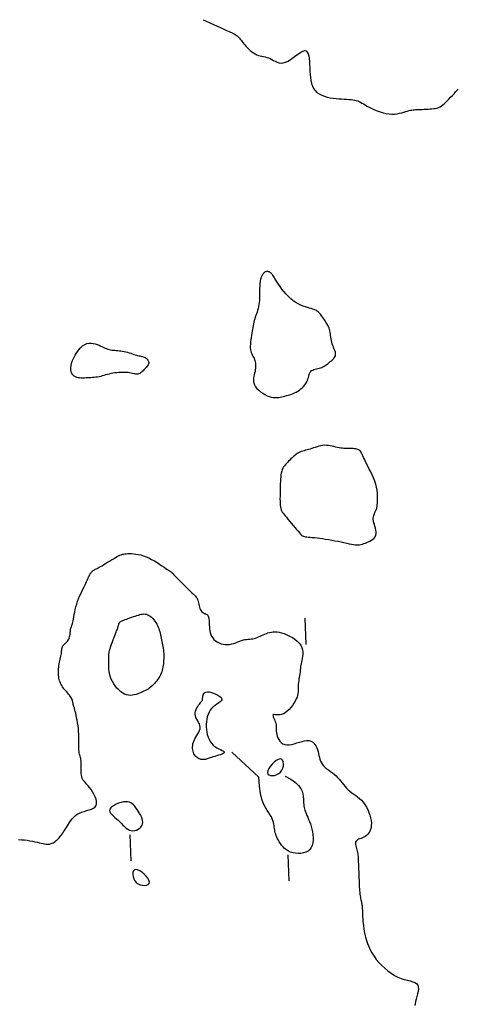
# Model space of a CAD drawing. Header units: millimetres. Extents: x 32690613 to 32693367, y 5343692 to 5344708.
# Tile 903 of 1009: x 32692996 to 32693013, y 5344464 to 5344502. Entities that reach past the tile are written whole.
import ezdxf

# ---------------------------------------------------------------- set-up
doc = ezdxf.new("R2010")
doc.units = ezdxf.units.MM
doc.header["$LTSCALE"] = 20
doc.layers.add('02-DGM_HL_491.50', color=72, linetype='Continuous')
doc.layers.add('02-DGM_HL_492.00', color=82, linetype='Continuous')

msp = doc.modelspace()

# ---------------------------------------------------------------- linework, layer by layer
at = {"layer": '02-DGM_HL_491.50', "elevation": 491.5, "flags": 128}
for points in [[(32693002.922, 5344501.887), (32693003.154, 5344501.782), (32693003.344, 5344501.696), (32693003.497, 5344501.627), (32693003.619, 5344501.572), (32693003.716, 5344501.528), (32693003.794, 5344501.493), (32693003.857, 5344501.464), (32693003.913, 5344501.439), (32693003.965, 5344501.416), (32693004.014, 5344501.393), (32693004.06, 5344501.37), (32693004.104, 5344501.347), (32693004.145, 5344501.324), (32693004.184, 5344501.299), (32693004.22, 5344501.273), (32693004.254, 5344501.244), (32693004.285, 5344501.212), (32693004.315, 5344501.178), (32693004.344, 5344501.142), (32693004.374, 5344501.103), (32693004.405, 5344501.061), (32693004.439, 5344501.017), (32693004.476, 5344500.97), (32693004.517, 5344500.921), (32693004.563, 5344500.869), (32693004.614, 5344500.817), (32693004.669, 5344500.764), (32693004.726, 5344500.713), (32693004.787, 5344500.665), (32693004.849, 5344500.621), (32693004.912, 5344500.582), (32693004.976, 5344500.549), (32693005.04, 5344500.524), (32693005.103, 5344500.505), (32693005.166, 5344500.489), (32693005.229, 5344500.476), (32693005.292, 5344500.462), (32693005.355, 5344500.447), (32693005.419, 5344500.427), (32693005.482, 5344500.402), (32693005.546, 5344500.37), (32693005.611, 5344500.334), (32693005.678, 5344500.299), (32693005.748, 5344500.267), (32693005.822, 5344500.243), (32693005.899, 5344500.231), (32693005.982, 5344500.235), (32693006.072, 5344500.259), (32693006.167, 5344500.304), (32693006.267, 5344500.366), (32693006.368, 5344500.439), (32693006.468, 5344500.514), (32693006.565, 5344500.585), (32693006.655, 5344500.645), (32693006.736, 5344500.687), (32693006.805, 5344500.704), (32693006.86, 5344500.691), (32693006.903, 5344500.651), (32693006.935, 5344500.586), (32693006.959, 5344500.502), (32693006.975, 5344500.401), (32693006.985, 5344500.289), (32693006.992, 5344500.169), (32693006.997, 5344500.044), (32693007.003, 5344499.92), (32693007.01, 5344499.797), (32693007.021, 5344499.677), (32693007.037, 5344499.561), (32693007.061, 5344499.452), (32693007.095, 5344499.35), (32693007.14, 5344499.258), (32693007.198, 5344499.177), (32693007.271, 5344499.107), (32693007.356, 5344499.049), (32693007.452, 5344499), (32693007.556, 5344498.961), (32693007.665, 5344498.93), (32693007.777, 5344498.906), (32693007.891, 5344498.888), (32693008.002, 5344498.874), (32693008.11, 5344498.865), (32693008.213, 5344498.858), (32693008.312, 5344498.853), (32693008.404, 5344498.849), (32693008.492, 5344498.844), (32693008.572, 5344498.838), (32693008.646, 5344498.83), (32693008.713, 5344498.819), (32693008.773, 5344498.804), (32693008.827, 5344498.784), (32693008.879, 5344498.761), (32693008.93, 5344498.734), (32693008.984, 5344498.702), (32693009.042, 5344498.668), (32693009.107, 5344498.629), (32693009.181, 5344498.587), (32693009.266, 5344498.542), (32693009.362, 5344498.495), (32693009.465, 5344498.449), (32693009.574, 5344498.404), (32693009.686, 5344498.364), (32693009.801, 5344498.33), (32693009.915, 5344498.303), (32693010.027, 5344498.286), (32693010.134, 5344498.281), (32693010.237, 5344498.284), (32693010.335, 5344498.296), (32693010.427, 5344498.312), (32693010.513, 5344498.333), (32693010.593, 5344498.355), (32693010.666, 5344498.378), (32693010.731, 5344498.397), (32693010.79, 5344498.413), (32693010.842, 5344498.426), (32693010.891, 5344498.435), (32693010.938, 5344498.442), (32693010.985, 5344498.447), (32693011.034, 5344498.45), (32693011.087, 5344498.453), (32693011.146, 5344498.455), (32693011.212, 5344498.458), (32693011.284, 5344498.461), (32693011.36, 5344498.464), (32693011.437, 5344498.468), (32693011.515, 5344498.473), (32693011.591, 5344498.478), (32693011.662, 5344498.485), (32693011.728, 5344498.492), (32693011.787, 5344498.5), (32693011.839, 5344498.511), (32693011.888, 5344498.524), (32693011.933, 5344498.542), (32693011.978, 5344498.564), (32693012.023, 5344498.593), (32693012.072, 5344498.63), (32693012.124, 5344498.674), (32693012.182, 5344498.728), (32693012.245, 5344498.788), (32693012.31, 5344498.854), (32693012.376, 5344498.923), (32693012.441, 5344498.992), (32693012.504, 5344499.061), (32693012.561, 5344499.126), (32693012.613, 5344499.185), (32693012.657, 5344499.238)], [(32692995.873, 5344470.569), (32692995.987, 5344470.564), (32692996.099, 5344470.555), (32692996.207, 5344470.542), (32692996.31, 5344470.525), (32692996.409, 5344470.507), (32692996.503, 5344470.487), (32692996.59, 5344470.467), (32692996.672, 5344470.448), (32692996.746, 5344470.431), (32692996.813, 5344470.416), (32692996.872, 5344470.405), (32692996.925, 5344470.397), (32692996.971, 5344470.393), (32692997.014, 5344470.393), (32692997.053, 5344470.396), (32692997.089, 5344470.403), (32692997.125, 5344470.414), (32692997.16, 5344470.43), (32692997.196, 5344470.448), (32692997.234, 5344470.471), (32692997.271, 5344470.497), (32692997.309, 5344470.527), (32692997.347, 5344470.56), (32692997.385, 5344470.595), (32692997.423, 5344470.634), (32692997.459, 5344470.675), (32692997.494, 5344470.718), (32692997.529, 5344470.764), (32692997.563, 5344470.812), (32692997.598, 5344470.863), (32692997.632, 5344470.916), (32692997.668, 5344470.973), (32692997.704, 5344471.032), (32692997.743, 5344471.094), (32692997.783, 5344471.16), (32692997.826, 5344471.227), (32692997.874, 5344471.294), (32692997.926, 5344471.36), (32692997.983, 5344471.423), (32692998.048, 5344471.482), (32692998.121, 5344471.534), (32692998.202, 5344471.579), (32692998.292, 5344471.616), (32692998.388, 5344471.647), (32692998.485, 5344471.675), (32692998.579, 5344471.703), (32692998.666, 5344471.733), (32692998.741, 5344471.769), (32692998.801, 5344471.814), (32692998.841, 5344471.871), (32692998.858, 5344471.942), (32692998.855, 5344472.023), (32692998.835, 5344472.113), (32692998.8, 5344472.207), (32692998.755, 5344472.301), (32692998.703, 5344472.394), (32692998.648, 5344472.48), (32692998.592, 5344472.556), (32692998.539, 5344472.621), (32692998.489, 5344472.676), (32692998.443, 5344472.724), (32692998.402, 5344472.768), (32692998.366, 5344472.811), (32692998.335, 5344472.855), (32692998.309, 5344472.905), (32692998.29, 5344472.962), (32692998.277, 5344473.028), (32692998.27, 5344473.103), (32692998.267, 5344473.183), (32692998.266, 5344473.266), (32692998.267, 5344473.348), (32692998.268, 5344473.428), (32692998.268, 5344473.501), (32692998.265, 5344473.567), (32692998.259, 5344473.622), (32692998.25, 5344473.669), (32692998.239, 5344473.71), (32692998.226, 5344473.749), (32692998.214, 5344473.789), (32692998.203, 5344473.831), (32692998.193, 5344473.879), (32692998.186, 5344473.936), (32692998.182, 5344474.004), (32692998.18, 5344474.082), (32692998.18, 5344474.169), (32692998.181, 5344474.264), (32692998.182, 5344474.365), (32692998.181, 5344474.47), (32692998.178, 5344474.58), (32692998.171, 5344474.691), (32692998.161, 5344474.803), (32692998.148, 5344474.914), (32692998.132, 5344475.022), (32692998.114, 5344475.126), (32692998.095, 5344475.224), (32692998.077, 5344475.314), (32692998.059, 5344475.394), (32692998.043, 5344475.462), (32692998.029, 5344475.517), (32692998.018, 5344475.561), (32692998.008, 5344475.595), (32692998, 5344475.62), (32692997.994, 5344475.638), (32692997.989, 5344475.651), (32692997.985, 5344475.66), (32692997.982, 5344475.667), (32692997.979, 5344475.673), (32692997.977, 5344475.679), (32692997.975, 5344475.685), (32692997.973, 5344475.693), (32692997.971, 5344475.702), (32692997.969, 5344475.714), (32692997.967, 5344475.729), (32692997.964, 5344475.748), (32692997.961, 5344475.771), (32692997.956, 5344475.797), (32692997.95, 5344475.827), (32692997.942, 5344475.86), (32692997.931, 5344475.895), (32692997.917, 5344475.931), (32692997.9, 5344475.969), (32692997.878, 5344476.008), (32692997.852, 5344476.047), (32692997.821, 5344476.087), (32692997.788, 5344476.126), (32692997.753, 5344476.166), (32692997.717, 5344476.206), (32692997.68, 5344476.246), (32692997.645, 5344476.286), (32692997.611, 5344476.327), (32692997.579, 5344476.367), (32692997.55, 5344476.408), (32692997.524, 5344476.45), (32692997.5, 5344476.493), (32692997.479, 5344476.537), (32692997.46, 5344476.583), (32692997.444, 5344476.631), (32692997.43, 5344476.681), (32692997.419, 5344476.734), (32692997.41, 5344476.789), (32692997.404, 5344476.847), (32692997.4, 5344476.906), (32692997.399, 5344476.966), (32692997.401, 5344477.028), (32692997.405, 5344477.09), (32692997.412, 5344477.153), (32692997.421, 5344477.216), (32692997.432, 5344477.278), (32692997.444, 5344477.34), (32692997.457, 5344477.401), (32692997.471, 5344477.461), (32692997.483, 5344477.519), (32692997.495, 5344477.575), (32692997.504, 5344477.629), (32692997.511, 5344477.68), (32692997.517, 5344477.729), (32692997.522, 5344477.774), (32692997.528, 5344477.818), (32692997.535, 5344477.858), (32692997.545, 5344477.896), (32692997.557, 5344477.932), (32692997.574, 5344477.965), (32692997.596, 5344477.996), (32692997.623, 5344478.026), (32692997.651, 5344478.055), (32692997.682, 5344478.084), (32692997.712, 5344478.114), (32692997.742, 5344478.146), (32692997.769, 5344478.18), (32692997.792, 5344478.219), (32692997.811, 5344478.261), (32692997.826, 5344478.307), (32692997.837, 5344478.355), (32692997.845, 5344478.402), (32692997.85, 5344478.449), (32692997.854, 5344478.493), (32692997.857, 5344478.533), (32692997.86, 5344478.567), (32692997.862, 5344478.595), (32692997.865, 5344478.618), (32692997.868, 5344478.635), (32692997.871, 5344478.649), (32692997.875, 5344478.66), (32692997.88, 5344478.67), (32692997.884, 5344478.679), (32692997.889, 5344478.688), (32692997.895, 5344478.699), (32692997.902, 5344478.713), (32692997.909, 5344478.731), (32692997.917, 5344478.754), (32692997.925, 5344478.784), (32692997.935, 5344478.821), (32692997.946, 5344478.868), (32692997.958, 5344478.925), (32692997.971, 5344478.994), (32692997.986, 5344479.073), (32692998.003, 5344479.16), (32692998.023, 5344479.254), (32692998.045, 5344479.353), (32692998.07, 5344479.455), (32692998.099, 5344479.558), (32692998.132, 5344479.662), (32692998.169, 5344479.764), (32692998.209, 5344479.863), (32692998.252, 5344479.959), (32692998.294, 5344480.051), (32692998.337, 5344480.138), (32692998.377, 5344480.22), (32692998.415, 5344480.295), (32692998.448, 5344480.362), (32692998.476, 5344480.422), (32692998.5, 5344480.475), (32692998.52, 5344480.521), (32692998.537, 5344480.562), (32692998.552, 5344480.598), (32692998.566, 5344480.631), (32692998.58, 5344480.66), (32692998.594, 5344480.688), (32692998.609, 5344480.714), (32692998.626, 5344480.739), (32692998.644, 5344480.762), (32692998.663, 5344480.784), (32692998.684, 5344480.805), (32692998.706, 5344480.825), (32692998.729, 5344480.844), (32692998.754, 5344480.861), (32692998.78, 5344480.877), (32692998.808, 5344480.893), (32692998.84, 5344480.909), (32692998.875, 5344480.927), (32692998.914, 5344480.947), (32692998.959, 5344480.971), (32692999.009, 5344480.999), (32692999.067, 5344481.031), (32692999.132, 5344481.07), (32692999.202, 5344481.113), (32692999.276, 5344481.159), (32692999.352, 5344481.206), (32692999.428, 5344481.253), (32692999.502, 5344481.298), (32692999.573, 5344481.34), (32692999.637, 5344481.376), (32692999.695, 5344481.407), (32692999.747, 5344481.431), (32692999.796, 5344481.451), (32692999.842, 5344481.465), (32692999.889, 5344481.476), (32692999.938, 5344481.484), (32692999.991, 5344481.488), (32693000.05, 5344481.491), (32693000.116, 5344481.492), (32693000.19, 5344481.491), (32693000.27, 5344481.486), (32693000.356, 5344481.477), (32693000.447, 5344481.462), (32693000.543, 5344481.44), (32693000.643, 5344481.411), (32693000.747, 5344481.373), (32693000.852, 5344481.325), (32693000.959, 5344481.271), (32693001.064, 5344481.211), (32693001.166, 5344481.149), (32693001.263, 5344481.087), (32693001.353, 5344481.028), (32693001.433, 5344480.973), (32693001.502, 5344480.926), (32693001.558, 5344480.888), (32693001.602, 5344480.859), (32693001.636, 5344480.837), (32693001.662, 5344480.821), (32693001.68, 5344480.81), (32693001.693, 5344480.802), (32693001.703, 5344480.796), (32693001.71, 5344480.791), (32693001.716, 5344480.786), (32693001.724, 5344480.778), (32693001.734, 5344480.767), (32693001.749, 5344480.751), (32693001.77, 5344480.728), (32693001.799, 5344480.697), (32693001.838, 5344480.656), (32693001.889, 5344480.603), (32693001.952, 5344480.539), (32693002.025, 5344480.465), (32693002.105, 5344480.384), (32693002.189, 5344480.3), (32693002.273, 5344480.216), (32693002.355, 5344480.135), (32693002.43, 5344480.06), (32693002.497, 5344479.996), (32693002.552, 5344479.942), (32693002.596, 5344479.9), (32693002.631, 5344479.864), (32693002.658, 5344479.834), (32693002.679, 5344479.806), (32693002.695, 5344479.777), (32693002.708, 5344479.745), (32693002.719, 5344479.708), (32693002.731, 5344479.663), (32693002.742, 5344479.611), (32693002.755, 5344479.556), (32693002.769, 5344479.499), (32693002.785, 5344479.443), (32693002.803, 5344479.39), (32693002.824, 5344479.341), (32693002.849, 5344479.3), (32693002.877, 5344479.268), (32693002.908, 5344479.244), (32693002.94, 5344479.225), (32693002.973, 5344479.21), (32693003.005, 5344479.198), (32693003.036, 5344479.185), (32693003.064, 5344479.171), (32693003.088, 5344479.154), (32693003.107, 5344479.131), (32693003.122, 5344479.103), (32693003.133, 5344479.069), (32693003.141, 5344479.031), (32693003.147, 5344478.987), (32693003.151, 5344478.937), (32693003.154, 5344478.883), (32693003.156, 5344478.823), (32693003.159, 5344478.758), (32693003.163, 5344478.689), (32693003.17, 5344478.618), (32693003.181, 5344478.546), (32693003.197, 5344478.474), (32693003.22, 5344478.403), (32693003.25, 5344478.335), (32693003.289, 5344478.272), (32693003.338, 5344478.214), (32693003.396, 5344478.162), (32693003.461, 5344478.117), (32693003.533, 5344478.08), (32693003.609, 5344478.05), (32693003.689, 5344478.03), (32693003.772, 5344478.018), (32693003.855, 5344478.016), (32693003.938, 5344478.024), (32693004.02, 5344478.041), (32693004.1, 5344478.063), (32693004.179, 5344478.09), (32693004.254, 5344478.118), (32693004.327, 5344478.146), (32693004.395, 5344478.172), (32693004.46, 5344478.193), (32693004.519, 5344478.208), (32693004.575, 5344478.217), (32693004.627, 5344478.223), (32693004.677, 5344478.227), (32693004.726, 5344478.23), (32693004.775, 5344478.234), (32693004.824, 5344478.24), (32693004.874, 5344478.251), (32693004.927, 5344478.265), (32693004.982, 5344478.285), (32693005.039, 5344478.307), (32693005.097, 5344478.333), (32693005.157, 5344478.359), (32693005.217, 5344478.386), (32693005.278, 5344478.413), (32693005.34, 5344478.438), (32693005.401, 5344478.461), (32693005.464, 5344478.481), (32693005.529, 5344478.496), (32693005.598, 5344478.506), (32693005.67, 5344478.509), (32693005.748, 5344478.505), (32693005.831, 5344478.492), (32693005.922, 5344478.469), (32693006.021, 5344478.437), (32693006.124, 5344478.394), (32693006.228, 5344478.343), (32693006.331, 5344478.284), (32693006.428, 5344478.218), (32693006.515, 5344478.147), (32693006.591, 5344478.07), (32693006.65, 5344477.989), (32693006.691, 5344477.905), (32693006.715, 5344477.82), (32693006.726, 5344477.734), (32693006.726, 5344477.649), (32693006.718, 5344477.567), (32693006.705, 5344477.488), (32693006.689, 5344477.415), (32693006.675, 5344477.348), (32693006.663, 5344477.289), (32693006.655, 5344477.235), (32693006.648, 5344477.187), (32693006.643, 5344477.141), (32693006.639, 5344477.097), (32693006.635, 5344477.052), (32693006.63, 5344477.005), (32693006.624, 5344476.954), (32693006.615, 5344476.898), (32693006.606, 5344476.837), (32693006.595, 5344476.774), (32693006.585, 5344476.707), (32693006.575, 5344476.64), (32693006.566, 5344476.573), (32693006.559, 5344476.507), (32693006.555, 5344476.443), (32693006.553, 5344476.381), (32693006.553, 5344476.322), (32693006.553, 5344476.264), (32693006.55, 5344476.205), (32693006.544, 5344476.144), (32693006.532, 5344476.08), (32693006.512, 5344476.013), (32693006.483, 5344475.939), (32693006.443, 5344475.86), (32693006.393, 5344475.777), (32693006.336, 5344475.693), (32693006.272, 5344475.612), (32693006.204, 5344475.536), (32693006.133, 5344475.468), (32693006.06, 5344475.412), (32693005.988, 5344475.37), (32693005.917, 5344475.344), (32693005.85, 5344475.331), (32693005.788, 5344475.329), (32693005.731, 5344475.332), (32693005.682, 5344475.339), (32693005.642, 5344475.344), (32693005.612, 5344475.345), (32693005.594, 5344475.338), (32693005.588, 5344475.319), (32693005.593, 5344475.29), (32693005.605, 5344475.253), (32693005.624, 5344475.209), (32693005.645, 5344475.16), (32693005.667, 5344475.108), (32693005.686, 5344475.055), (32693005.702, 5344475.003), (32693005.711, 5344474.952), (32693005.715, 5344474.903), (32693005.716, 5344474.854), (32693005.716, 5344474.805), (32693005.716, 5344474.755), (32693005.717, 5344474.702), (32693005.723, 5344474.647), (32693005.735, 5344474.587), (32693005.753, 5344474.523), (32693005.78, 5344474.457), (32693005.814, 5344474.392), (32693005.857, 5344474.331), (32693005.909, 5344474.277), (32693005.969, 5344474.232), (32693006.039, 5344474.201), (32693006.117, 5344474.185), (32693006.206, 5344474.186), (32693006.301, 5344474.202), (32693006.401, 5344474.228), (32693006.504, 5344474.259), (32693006.606, 5344474.292), (32693006.706, 5344474.321), (32693006.801, 5344474.343), (32693006.889, 5344474.354), (32693006.968, 5344474.35), (32693007.037, 5344474.331), (32693007.098, 5344474.299), (32693007.15, 5344474.256), (32693007.195, 5344474.204), (32693007.234, 5344474.145), (32693007.266, 5344474.079), (32693007.292, 5344474.008), (32693007.313, 5344473.935), (32693007.332, 5344473.86), (32693007.348, 5344473.784), (32693007.366, 5344473.709), (32693007.386, 5344473.635), (32693007.411, 5344473.563), (32693007.442, 5344473.495), (32693007.481, 5344473.432), (32693007.53, 5344473.374), (32693007.587, 5344473.32), (32693007.651, 5344473.269), (32693007.719, 5344473.219), (32693007.79, 5344473.169), (32693007.861, 5344473.118), (32693007.931, 5344473.065), (32693007.998, 5344473.007), (32693008.061, 5344472.945), (32693008.12, 5344472.878), (32693008.176, 5344472.809), (32693008.231, 5344472.738), (32693008.286, 5344472.668), (32693008.342, 5344472.599), (32693008.401, 5344472.532), (32693008.464, 5344472.47), (32693008.531, 5344472.412), (32693008.602, 5344472.358), (32693008.676, 5344472.305), (32693008.75, 5344472.251), (32693008.825, 5344472.195), (32693008.899, 5344472.135), (32693008.971, 5344472.068), (32693009.039, 5344471.992), (32693009.102, 5344471.906), (32693009.159, 5344471.812), (32693009.211, 5344471.712), (32693009.255, 5344471.607), (32693009.292, 5344471.502), (32693009.32, 5344471.397), (32693009.339, 5344471.295), (32693009.348, 5344471.198), (32693009.346, 5344471.108), (32693009.335, 5344471.025), (32693009.315, 5344470.95), (32693009.287, 5344470.882), (32693009.252, 5344470.822), (32693009.212, 5344470.77), (32693009.167, 5344470.725), (32693009.117, 5344470.688), (32693009.065, 5344470.658), (32693009.012, 5344470.635), (32693008.959, 5344470.615), (32693008.909, 5344470.597), (32693008.862, 5344470.579), (32693008.821, 5344470.559), (32693008.788, 5344470.536), (32693008.763, 5344470.508), (32693008.748, 5344470.472), (32693008.743, 5344470.43), (32693008.745, 5344470.384), (32693008.752, 5344470.333), (32693008.764, 5344470.281), (32693008.778, 5344470.227), (32693008.792, 5344470.173), (32693008.806, 5344470.12), (32693008.817, 5344470.07), (32693008.826, 5344470.02), (32693008.833, 5344469.972), (32693008.838, 5344469.923), (32693008.842, 5344469.873), (32693008.845, 5344469.821), (32693008.848, 5344469.765), (32693008.85, 5344469.705), (32693008.852, 5344469.64), (32693008.855, 5344469.57), (32693008.858, 5344469.497), (32693008.861, 5344469.42), (32693008.864, 5344469.341), (32693008.867, 5344469.26), (32693008.871, 5344469.177), (32693008.874, 5344469.094), (32693008.877, 5344469.011), (32693008.88, 5344468.928), (32693008.884, 5344468.847), (32693008.888, 5344468.768), (32693008.893, 5344468.691), (32693008.898, 5344468.618), (32693008.904, 5344468.549), (32693008.912, 5344468.484), (32693008.92, 5344468.424), (32693008.929, 5344468.369), (32693008.938, 5344468.319), (32693008.948, 5344468.272), (32693008.957, 5344468.228), (32693008.966, 5344468.187), (32693008.974, 5344468.148), (32693008.982, 5344468.111), (32693008.988, 5344468.076), (32693008.993, 5344468.04), (32693008.996, 5344468.003), (32693009, 5344467.965), (32693009.002, 5344467.922), (32693009.005, 5344467.876), (32693009.007, 5344467.824), (32693009.009, 5344467.765), (32693009.012, 5344467.699), (32693009.015, 5344467.625), (32693009.02, 5344467.545), (32693009.026, 5344467.458), (32693009.035, 5344467.366), (32693009.046, 5344467.268), (32693009.06, 5344467.166), (32693009.078, 5344467.059), (32693009.1, 5344466.948), (32693009.128, 5344466.835), (32693009.161, 5344466.718), (32693009.201, 5344466.6), (32693009.248, 5344466.48), (32693009.305, 5344466.358), (32693009.372, 5344466.236), (32693009.449, 5344466.114), (32693009.537, 5344465.993), (32693009.636, 5344465.874), (32693009.744, 5344465.759), (32693009.858, 5344465.651), (32693009.978, 5344465.55), (32693010.102, 5344465.46), (32693010.228, 5344465.381), (32693010.356, 5344465.316), (32693010.482, 5344465.265), (32693010.606, 5344465.227), (32693010.723, 5344465.195), (32693010.831, 5344465.168), (32693010.927, 5344465.139), (32693011.009, 5344465.107), (32693011.074, 5344465.066), (32693011.118, 5344465.012), (32693011.141, 5344464.943), (32693011.146, 5344464.861), (32693011.136, 5344464.77), (32693011.116, 5344464.673), (32693011.09, 5344464.574), (32693011.063, 5344464.476), (32693011.038, 5344464.383), (32693011.021, 5344464.299), (32693011.014, 5344464.226)], [(32693006.857, 5344478.022), (32693006.818, 5344479.021)], [(32693004.015, 5344473.908), (32693005.054, 5344472.948)], [(32693006.053, 5344472.987), (32693006.278, 5344472.871), (32693006.448, 5344472.754), (32693006.571, 5344472.638), (32693006.655, 5344472.524), (32693006.707, 5344472.414), (32693006.736, 5344472.31), (32693006.749, 5344472.213), (32693006.754, 5344472.125), (32693006.757, 5344472.046), (32693006.761, 5344471.977), (32693006.765, 5344471.913), (32693006.771, 5344471.854), (32693006.78, 5344471.798), (32693006.792, 5344471.743), (32693006.808, 5344471.687), (32693006.829, 5344471.627), (32693006.855, 5344471.563), (32693006.884, 5344471.494), (32693006.917, 5344471.42), (32693006.951, 5344471.34), (32693006.986, 5344471.256), (32693007.019, 5344471.166), (32693007.05, 5344471.07), (32693007.077, 5344470.97), (32693007.099, 5344470.864), (32693007.115, 5344470.756), (32693007.123, 5344470.647), (32693007.122, 5344470.541), (32693007.11, 5344470.439), (32693007.086, 5344470.345), (32693007.048, 5344470.26), (32693006.996, 5344470.188), (32693006.929, 5344470.131), (32693006.848, 5344470.088), (32693006.757, 5344470.058), (32693006.66, 5344470.042), (32693006.559, 5344470.038), (32693006.458, 5344470.045), (32693006.359, 5344470.064), (32693006.266, 5344470.093), (32693006.182, 5344470.132), (32693006.106, 5344470.179), (32693006.038, 5344470.232), (32693005.977, 5344470.29), (32693005.923, 5344470.352), (32693005.876, 5344470.416), (32693005.834, 5344470.479), (32693005.798, 5344470.542), (32693005.767, 5344470.602), (32693005.74, 5344470.659), (32693005.717, 5344470.715), (32693005.698, 5344470.769), (32693005.681, 5344470.823), (32693005.668, 5344470.877), (32693005.657, 5344470.931), (32693005.647, 5344470.986), (32693005.64, 5344471.043), (32693005.631, 5344471.102), (32693005.621, 5344471.163), (32693005.608, 5344471.226), (32693005.589, 5344471.291), (32693005.564, 5344471.359), (32693005.53, 5344471.431), (32693005.485, 5344471.505), (32693005.43, 5344471.585), (32693005.367, 5344471.676), (32693005.301, 5344471.788), (32693005.234, 5344471.928), (32693005.172, 5344472.106), (32693005.119, 5344472.33), (32693005.078, 5344472.607), (32693005.054, 5344472.948)], [(32693000.175, 5344469.755), (32693000.136, 5344470.754)], [(32693006.209, 5344468.99), (32693006.17, 5344469.989)]]:
    msp.add_lwpolyline(points, dxfattribs=at)
for points in [[(32693006.366, 5344491.146), (32693006.273, 5344491.224), (32693006.182, 5344491.31), (32693006.095, 5344491.404), (32693006.012, 5344491.501), (32693005.935, 5344491.598), (32693005.864, 5344491.693), (32693005.801, 5344491.783), (32693005.746, 5344491.864), (32693005.701, 5344491.935), (32693005.664, 5344491.996), (32693005.633, 5344492.047), (32693005.607, 5344492.09), (32693005.585, 5344492.126), (32693005.565, 5344492.156), (32693005.545, 5344492.182), (32693005.525, 5344492.203), (32693005.502, 5344492.222), (32693005.477, 5344492.238), (32693005.451, 5344492.25), (32693005.424, 5344492.26), (32693005.396, 5344492.266), (32693005.369, 5344492.268), (32693005.343, 5344492.266), (32693005.318, 5344492.261), (32693005.294, 5344492.251), (32693005.273, 5344492.238), (32693005.253, 5344492.222), (32693005.235, 5344492.203), (32693005.218, 5344492.183), (32693005.203, 5344492.162), (32693005.189, 5344492.14), (32693005.177, 5344492.118), (32693005.166, 5344492.097), (32693005.156, 5344492.077), (32693005.147, 5344492.056), (32693005.139, 5344492.036), (32693005.132, 5344492.015), (32693005.125, 5344491.994), (32693005.119, 5344491.971), (32693005.113, 5344491.947), (32693005.108, 5344491.921), (32693005.102, 5344491.893), (32693005.097, 5344491.862), (32693005.093, 5344491.826), (32693005.089, 5344491.786), (32693005.086, 5344491.741), (32693005.084, 5344491.689), (32693005.083, 5344491.63), (32693005.082, 5344491.564), (32693005.083, 5344491.491), (32693005.083, 5344491.414), (32693005.082, 5344491.333), (32693005.08, 5344491.25), (32693005.075, 5344491.166), (32693005.068, 5344491.084), (32693005.057, 5344491.004), (32693005.043, 5344490.927), (32693005.025, 5344490.853), (32693005.005, 5344490.782), (32693004.983, 5344490.714), (32693004.96, 5344490.647), (32693004.938, 5344490.583), (32693004.916, 5344490.519), (32693004.895, 5344490.455), (32693004.877, 5344490.392), (32693004.86, 5344490.328), (32693004.846, 5344490.263), (32693004.832, 5344490.197), (32693004.82, 5344490.129), (32693004.807, 5344490.059), (32693004.795, 5344489.985), (32693004.783, 5344489.909), (32693004.77, 5344489.828), (32693004.758, 5344489.745), (32693004.746, 5344489.662), (32693004.737, 5344489.578), (32693004.729, 5344489.497), (32693004.726, 5344489.42), (32693004.727, 5344489.347), (32693004.733, 5344489.281), (32693004.744, 5344489.223), (32693004.76, 5344489.171), (32693004.78, 5344489.124), (32693004.802, 5344489.081), (32693004.825, 5344489.039), (32693004.848, 5344488.998), (32693004.87, 5344488.956), (32693004.889, 5344488.912), (32693004.904, 5344488.864), (32693004.916, 5344488.812), (32693004.924, 5344488.757), (32693004.928, 5344488.7), (32693004.929, 5344488.64), (32693004.925, 5344488.579), (32693004.918, 5344488.517), (32693004.907, 5344488.454), (32693004.892, 5344488.391), (32693004.876, 5344488.327), (32693004.861, 5344488.264), (32693004.849, 5344488.199), (32693004.843, 5344488.135), (32693004.845, 5344488.069), (32693004.859, 5344488.003), (32693004.885, 5344487.936), (32693004.926, 5344487.868), (32693004.981, 5344487.801), (32693005.046, 5344487.736), (32693005.12, 5344487.674), (32693005.199, 5344487.617), (32693005.281, 5344487.567), (32693005.364, 5344487.524), (32693005.445, 5344487.491), (32693005.522, 5344487.468), (32693005.595, 5344487.454), (32693005.665, 5344487.449), (32693005.733, 5344487.45), (32693005.798, 5344487.457), (32693005.862, 5344487.467), (32693005.924, 5344487.481), (32693005.987, 5344487.495), (32693006.048, 5344487.51), (32693006.11, 5344487.526), (32693006.172, 5344487.543), (32693006.234, 5344487.561), (32693006.296, 5344487.582), (32693006.357, 5344487.606), (32693006.419, 5344487.633), (32693006.48, 5344487.665), (32693006.541, 5344487.701), (32693006.601, 5344487.741), (32693006.659, 5344487.785), (32693006.714, 5344487.832), (32693006.764, 5344487.883), (32693006.81, 5344487.936), (32693006.85, 5344487.991), (32693006.882, 5344488.048), (32693006.908, 5344488.105), (32693006.927, 5344488.163), (32693006.943, 5344488.221), (32693006.957, 5344488.276), (32693006.971, 5344488.328), (32693006.987, 5344488.375), (32693007.007, 5344488.418), (32693007.033, 5344488.454), (32693007.067, 5344488.483), (32693007.108, 5344488.505), (32693007.153, 5344488.523), (32693007.203, 5344488.538), (32693007.254, 5344488.55), (32693007.307, 5344488.562), (32693007.359, 5344488.574), (32693007.409, 5344488.588), (32693007.456, 5344488.604), (32693007.5, 5344488.624), (32693007.542, 5344488.647), (32693007.582, 5344488.672), (32693007.621, 5344488.699), (32693007.66, 5344488.728), (32693007.699, 5344488.759), (32693007.739, 5344488.791), (32693007.78, 5344488.824), (32693007.821, 5344488.859), (32693007.86, 5344488.895), (32693007.897, 5344488.932), (32693007.929, 5344488.971), (32693007.955, 5344489.01), (32693007.974, 5344489.051), (32693007.984, 5344489.094), (32693007.985, 5344489.138), (32693007.977, 5344489.183), (32693007.963, 5344489.23), (32693007.944, 5344489.28), (32693007.921, 5344489.332), (32693007.898, 5344489.386), (32693007.875, 5344489.443), (32693007.854, 5344489.503), (32693007.837, 5344489.566), (32693007.823, 5344489.632), (32693007.811, 5344489.698), (32693007.802, 5344489.765), (32693007.793, 5344489.83), (32693007.784, 5344489.893), (32693007.775, 5344489.953), (32693007.765, 5344490.008), (32693007.752, 5344490.059), (32693007.738, 5344490.104), (32693007.721, 5344490.146), (32693007.703, 5344490.186), (32693007.682, 5344490.224), (32693007.66, 5344490.261), (32693007.636, 5344490.299), (32693007.61, 5344490.339), (32693007.583, 5344490.381), (32693007.554, 5344490.424), (32693007.524, 5344490.468), (32693007.494, 5344490.513), (32693007.463, 5344490.556), (32693007.432, 5344490.597), (32693007.402, 5344490.636), (32693007.372, 5344490.671), (32693007.343, 5344490.703), (32693007.313, 5344490.73), (32693007.282, 5344490.754), (32693007.248, 5344490.776), (32693007.21, 5344490.796), (32693007.166, 5344490.815), (32693007.115, 5344490.833), (32693007.056, 5344490.851), (32693006.989, 5344490.87), (32693006.913, 5344490.891), (32693006.83, 5344490.916), (32693006.743, 5344490.946), (32693006.651, 5344490.982), (32693006.557, 5344491.027), (32693006.462, 5344491.081)], [(32693000.849, 5344488.796), (32693000.846, 5344488.764), (32693000.837, 5344488.733), (32693000.821, 5344488.701), (32693000.801, 5344488.669), (32693000.777, 5344488.637), (32693000.75, 5344488.604), (32693000.722, 5344488.572), (32693000.692, 5344488.54), (32693000.662, 5344488.507), (32693000.631, 5344488.476), (32693000.601, 5344488.446), (32693000.57, 5344488.418), (32693000.538, 5344488.394), (32693000.505, 5344488.374), (32693000.471, 5344488.359), (32693000.435, 5344488.349), (32693000.398, 5344488.345), (32693000.359, 5344488.347), (32693000.317, 5344488.353), (32693000.273, 5344488.362), (32693000.225, 5344488.372), (32693000.174, 5344488.384), (32693000.118, 5344488.394), (32693000.058, 5344488.404), (32692999.992, 5344488.41), (32692999.923, 5344488.414), (32692999.851, 5344488.415), (32692999.776, 5344488.413), (32692999.7, 5344488.409), (32692999.624, 5344488.402), (32692999.548, 5344488.393), (32692999.475, 5344488.381), (32692999.404, 5344488.366), (32692999.335, 5344488.35), (32692999.268, 5344488.333), (32692999.203, 5344488.315), (32692999.139, 5344488.297), (32692999.076, 5344488.279), (32692999.014, 5344488.263), (32692998.952, 5344488.249), (32692998.89, 5344488.238), (32692998.827, 5344488.228), (32692998.765, 5344488.221), (32692998.703, 5344488.215), (32692998.64, 5344488.211), (32692998.578, 5344488.207), (32692998.516, 5344488.204), (32692998.453, 5344488.202), (32692998.391, 5344488.2), (32692998.329, 5344488.198), (32692998.269, 5344488.199), (32692998.21, 5344488.203), (32692998.154, 5344488.211), (32692998.101, 5344488.223), (32692998.051, 5344488.242), (32692998.006, 5344488.268), (32692997.966, 5344488.301), (32692997.931, 5344488.343), (32692997.904, 5344488.393), (32692997.884, 5344488.451), (32692997.873, 5344488.517), (32692997.872, 5344488.591), (32692997.882, 5344488.673), (32692997.903, 5344488.764), (32692997.937, 5344488.863), (32692997.982, 5344488.966), (32692998.036, 5344489.07), (32692998.099, 5344489.171), (32692998.169, 5344489.267), (32692998.244, 5344489.352), (32692998.322, 5344489.424), (32692998.403, 5344489.479), (32692998.485, 5344489.514), (32692998.567, 5344489.531), (32692998.648, 5344489.533), (32692998.728, 5344489.523), (32692998.806, 5344489.503), (32692998.88, 5344489.478), (32692998.951, 5344489.449), (32692999.017, 5344489.419), (32692999.078, 5344489.392), (32692999.135, 5344489.367), (32692999.189, 5344489.344), (32692999.24, 5344489.324), (32692999.29, 5344489.306), (32692999.339, 5344489.291), (32692999.389, 5344489.279), (32692999.44, 5344489.269), (32692999.494, 5344489.262), (32692999.55, 5344489.257), (32692999.607, 5344489.252), (32692999.667, 5344489.248), (32692999.727, 5344489.244), (32692999.789, 5344489.238), (32692999.852, 5344489.229), (32692999.915, 5344489.218), (32692999.978, 5344489.203), (32693000.04, 5344489.185), (32693000.102, 5344489.165), (32693000.162, 5344489.144), (32693000.221, 5344489.123), (32693000.277, 5344489.103), (32693000.33, 5344489.085), (32693000.379, 5344489.069), (32693000.425, 5344489.057), (32693000.467, 5344489.048), (32693000.506, 5344489.041), (32693000.542, 5344489.034), (32693000.577, 5344489.027), (32693000.61, 5344489.02), (32693000.642, 5344489.01), (32693000.674, 5344488.998), (32693000.706, 5344488.981), (32693000.736, 5344488.962), (32693000.766, 5344488.939), (32693000.792, 5344488.914), (32693000.814, 5344488.886), (32693000.832, 5344488.857), (32693000.844, 5344488.827)], [(32693007.72, 5344482.03), (32693007.839, 5344482.008), (32693007.959, 5344481.985), (32693008.077, 5344481.961), (32693008.193, 5344481.937), (32693008.303, 5344481.913), (32693008.407, 5344481.891), (32693008.503, 5344481.871), (32693008.59, 5344481.855), (32693008.665, 5344481.842), (32693008.732, 5344481.833), (32693008.792, 5344481.829), (32693008.847, 5344481.829), (32693008.9, 5344481.833), (32693008.952, 5344481.842), (32693009.007, 5344481.855), (32693009.066, 5344481.873), (32693009.13, 5344481.896), (32693009.198, 5344481.923), (32693009.267, 5344481.956), (32693009.334, 5344481.993), (32693009.396, 5344482.035), (32693009.449, 5344482.083), (32693009.492, 5344482.135), (32693009.522, 5344482.193), (32693009.535, 5344482.256), (32693009.536, 5344482.323), (32693009.525, 5344482.392), (32693009.508, 5344482.463), (32693009.487, 5344482.535), (32693009.464, 5344482.605), (32693009.444, 5344482.673), (32693009.429, 5344482.737), (32693009.421, 5344482.797), (32693009.421, 5344482.852), (32693009.427, 5344482.902), (32693009.437, 5344482.948), (32693009.45, 5344482.989), (32693009.465, 5344483.026), (32693009.481, 5344483.059), (32693009.497, 5344483.087), (32693009.51, 5344483.112), (32693009.522, 5344483.136), (32693009.533, 5344483.159), (32693009.542, 5344483.185), (32693009.551, 5344483.215), (32693009.558, 5344483.252), (32693009.565, 5344483.298), (32693009.572, 5344483.354), (32693009.578, 5344483.424), (32693009.583, 5344483.504), (32693009.585, 5344483.595), (32693009.583, 5344483.694), (32693009.577, 5344483.8), (32693009.564, 5344483.911), (32693009.544, 5344484.027), (32693009.515, 5344484.145), (32693009.477, 5344484.263), (32693009.431, 5344484.382), (32693009.38, 5344484.499), (32693009.326, 5344484.613), (32693009.27, 5344484.722), (32693009.216, 5344484.826), (32693009.165, 5344484.924), (32693009.12, 5344485.013), (32693009.081, 5344485.094), (32693009.05, 5344485.165), (32693009.022, 5344485.228), (32693008.998, 5344485.283), (32693008.976, 5344485.331), (32693008.953, 5344485.372), (32693008.929, 5344485.406), (32693008.901, 5344485.434), (32693008.87, 5344485.456), (32693008.834, 5344485.473), (32693008.794, 5344485.486), (32693008.752, 5344485.495), (32693008.707, 5344485.5), (32693008.659, 5344485.504), (32693008.611, 5344485.505), (32693008.561, 5344485.506), (32693008.51, 5344485.506), (32693008.459, 5344485.505), (32693008.407, 5344485.506), (32693008.353, 5344485.507), (32693008.298, 5344485.51), (32693008.241, 5344485.515), (32693008.182, 5344485.522), (32693008.12, 5344485.533), (32693008.056, 5344485.546), (32693007.989, 5344485.562), (32693007.921, 5344485.579), (32693007.85, 5344485.595), (32693007.779, 5344485.61), (32693007.706, 5344485.621), (32693007.634, 5344485.627), (32693007.561, 5344485.628), (32693007.488, 5344485.621), (32693007.416, 5344485.609), (32693007.345, 5344485.592), (32693007.274, 5344485.572), (32693007.206, 5344485.55), (32693007.138, 5344485.527), (32693007.073, 5344485.505), (32693007.01, 5344485.484), (32693006.95, 5344485.467), (32693006.891, 5344485.451), (32693006.835, 5344485.437), (32693006.78, 5344485.422), (32693006.726, 5344485.407), (32693006.674, 5344485.389), (32693006.622, 5344485.368), (32693006.571, 5344485.342), (32693006.52, 5344485.312), (32693006.47, 5344485.277), (32693006.42, 5344485.238), (32693006.371, 5344485.196), (32693006.322, 5344485.152), (32693006.275, 5344485.108), (32693006.23, 5344485.063), (32693006.186, 5344485.019), (32693006.143, 5344484.976), (32693006.103, 5344484.934), (32693006.065, 5344484.892), (32693006.03, 5344484.848), (32693005.998, 5344484.802), (32693005.969, 5344484.752), (32693005.944, 5344484.698), (32693005.924, 5344484.637), (32693005.907, 5344484.571), (32693005.895, 5344484.498), (32693005.886, 5344484.42), (32693005.88, 5344484.338), (32693005.875, 5344484.251), (32693005.872, 5344484.16), (32693005.87, 5344484.067), (32693005.868, 5344483.972), (32693005.865, 5344483.875), (32693005.862, 5344483.778), (32693005.86, 5344483.682), (32693005.859, 5344483.59), (32693005.86, 5344483.501), (32693005.862, 5344483.418), (32693005.867, 5344483.343), (32693005.875, 5344483.276), (32693005.886, 5344483.218), (32693005.901, 5344483.168), (32693005.921, 5344483.123), (32693005.946, 5344483.08), (32693005.977, 5344483.037), (32693006.013, 5344482.991), (32693006.056, 5344482.94), (32693006.106, 5344482.881), (32693006.163, 5344482.812), (32693006.226, 5344482.736), (32693006.292, 5344482.655), (32693006.359, 5344482.572), (32693006.426, 5344482.491), (32693006.49, 5344482.414), (32693006.55, 5344482.344), (32693006.603, 5344482.284), (32693006.648, 5344482.237), (32693006.687, 5344482.201), (32693006.722, 5344482.174), (32693006.756, 5344482.155), (32693006.793, 5344482.143), (32693006.833, 5344482.134), (32693006.881, 5344482.129), (32693006.938, 5344482.123), (32693007.006, 5344482.117), (32693007.086, 5344482.11), (32693007.175, 5344482.102), (32693007.273, 5344482.091), (32693007.377, 5344482.079), (32693007.487, 5344482.065), (32693007.602, 5344482.049)], [(32693002.906, 5344475.969), (32693002.908, 5344476.004), (32693002.912, 5344476.042), (32693002.92, 5344476.082), (32693002.934, 5344476.121), (32693002.955, 5344476.156), (32693002.987, 5344476.185), (32693003.03, 5344476.204), (32693003.087, 5344476.212), (32693003.158, 5344476.206), (32693003.239, 5344476.187), (32693003.326, 5344476.159), (32693003.411, 5344476.122), (32693003.491, 5344476.08), (32693003.558, 5344476.035), (32693003.608, 5344475.99), (32693003.636, 5344475.945), (32693003.637, 5344475.903), (32693003.614, 5344475.863), (32693003.572, 5344475.824), (32693003.517, 5344475.784), (32693003.452, 5344475.741), (32693003.383, 5344475.693), (32693003.314, 5344475.64), (32693003.25, 5344475.58), (32693003.194, 5344475.51), (32693003.149, 5344475.433), (32693003.111, 5344475.35), (32693003.083, 5344475.26), (32693003.062, 5344475.167), (32693003.049, 5344475.07), (32693003.043, 5344474.971), (32693003.044, 5344474.871), (32693003.051, 5344474.771), (32693003.065, 5344474.673), (32693003.085, 5344474.578), (32693003.113, 5344474.486), (32693003.149, 5344474.399), (32693003.192, 5344474.318), (32693003.244, 5344474.245), (32693003.304, 5344474.181), (32693003.373, 5344474.125), (32693003.446, 5344474.078), (32693003.52, 5344474.039), (32693003.59, 5344474.005), (32693003.651, 5344473.976), (32693003.7, 5344473.95), (32693003.732, 5344473.926), (32693003.743, 5344473.903), (32693003.73, 5344473.88), (32693003.696, 5344473.857), (32693003.645, 5344473.833), (32693003.582, 5344473.81), (32693003.512, 5344473.788), (32693003.438, 5344473.766), (32693003.366, 5344473.746), (32693003.3, 5344473.727), (32693003.243, 5344473.71), (32693003.195, 5344473.695), (32693003.154, 5344473.681), (32693003.12, 5344473.668), (32693003.09, 5344473.657), (32693003.062, 5344473.648), (32693003.037, 5344473.639), (32693003.012, 5344473.633), (32693002.985, 5344473.627), (32693002.957, 5344473.623), (32693002.929, 5344473.621), (32693002.899, 5344473.621), (32693002.869, 5344473.624), (32693002.838, 5344473.63), (32693002.806, 5344473.639), (32693002.775, 5344473.651), (32693002.743, 5344473.668), (32693002.711, 5344473.688), (32693002.681, 5344473.712), (32693002.651, 5344473.74), (32693002.624, 5344473.772), (32693002.598, 5344473.808), (32693002.576, 5344473.849), (32693002.557, 5344473.893), (32693002.541, 5344473.941), (32693002.53, 5344473.993), (32693002.523, 5344474.048), (32693002.522, 5344474.105), (32693002.527, 5344474.165), (32693002.538, 5344474.226), (32693002.555, 5344474.289), (32693002.58, 5344474.352), (32693002.613, 5344474.416), (32693002.65, 5344474.48), (32693002.689, 5344474.544), (32693002.727, 5344474.608), (32693002.761, 5344474.672), (32693002.788, 5344474.736), (32693002.806, 5344474.799), (32693002.811, 5344474.862), (32693002.801, 5344474.924), (32693002.78, 5344474.986), (32693002.75, 5344475.047), (32693002.717, 5344475.108), (32693002.682, 5344475.17), (32693002.652, 5344475.231), (32693002.628, 5344475.293), (32693002.616, 5344475.355), (32693002.617, 5344475.417), (32693002.63, 5344475.479), (32693002.653, 5344475.54), (32693002.683, 5344475.598), (32693002.717, 5344475.652), (32693002.753, 5344475.702), (32693002.787, 5344475.747), (32693002.818, 5344475.784), (32693002.843, 5344475.815), (32693002.863, 5344475.84), (32693002.877, 5344475.861), (32693002.888, 5344475.88), (32693002.895, 5344475.898), (32693002.9, 5344475.918), (32693002.904, 5344475.941)], [(32693005.88, 5344473.147), (32693005.932, 5344473.218), (32693005.968, 5344473.299), (32693005.988, 5344473.383), (32693005.993, 5344473.464), (32693005.982, 5344473.537), (32693005.956, 5344473.596), (32693005.916, 5344473.634), (32693005.86, 5344473.647), (32693005.792, 5344473.629), (32693005.714, 5344473.586), (32693005.634, 5344473.523), (32693005.555, 5344473.447), (32693005.485, 5344473.363), (32693005.429, 5344473.278), (32693005.392, 5344473.197), (32693005.38, 5344473.127), (32693005.397, 5344473.073), (32693005.439, 5344473.036), (32693005.499, 5344473.015), (32693005.573, 5344473.01), (32693005.653, 5344473.021), (32693005.735, 5344473.048), (32693005.813, 5344473.09)], [(32692999.681, 5344471.304), (32692999.744, 5344471.242), (32692999.805, 5344471.18), (32692999.865, 5344471.119), (32692999.925, 5344471.062), (32692999.985, 5344471.01), (32693000.046, 5344470.966), (32693000.108, 5344470.932), (32693000.174, 5344470.911), (32693000.243, 5344470.905), (32693000.312, 5344470.911), (32693000.381, 5344470.93), (32693000.445, 5344470.96), (32693000.503, 5344470.999), (32693000.552, 5344471.047), (32693000.589, 5344471.101), (32693000.612, 5344471.162), (32693000.62, 5344471.227), (32693000.613, 5344471.296), (32693000.594, 5344471.367), (32693000.566, 5344471.44), (32693000.53, 5344471.512), (32693000.488, 5344471.584), (32693000.444, 5344471.654), (32693000.4, 5344471.721), (32693000.356, 5344471.784), (32693000.312, 5344471.841), (32693000.267, 5344471.892), (32693000.22, 5344471.936), (32693000.167, 5344471.972), (32693000.109, 5344471.997), (32693000.042, 5344472.012), (32692999.967, 5344472.015), (32692999.882, 5344472.006), (32692999.791, 5344471.986), (32692999.698, 5344471.956), (32692999.608, 5344471.918), (32692999.525, 5344471.874), (32692999.454, 5344471.826), (32692999.399, 5344471.776), (32692999.364, 5344471.725), (32692999.353, 5344471.674), (32692999.363, 5344471.624), (32692999.391, 5344471.574), (32692999.434, 5344471.523), (32692999.488, 5344471.471), (32692999.549, 5344471.418), (32692999.615, 5344471.362)], [(32693000.374, 5344468.929), (32693000.445, 5344468.877), (32693000.526, 5344468.841), (32693000.61, 5344468.821), (32693000.691, 5344468.816), (32693000.764, 5344468.827), (32693000.822, 5344468.853), (32693000.861, 5344468.893), (32693000.873, 5344468.948), (32693000.856, 5344469.017), (32693000.813, 5344469.095), (32693000.75, 5344469.175), (32693000.674, 5344469.253), (32693000.59, 5344469.323), (32693000.505, 5344469.38), (32693000.424, 5344469.417), (32693000.354, 5344469.428), (32693000.3, 5344469.412), (32693000.263, 5344469.37), (32693000.242, 5344469.31), (32693000.237, 5344469.236), (32693000.248, 5344469.156), (32693000.274, 5344469.073), (32693000.316, 5344468.996)]]:
    msp.add_lwpolyline(points, close=True, dxfattribs=at)
at = {"layer": '02-DGM_HL_492.00', "elevation": 492, "flags": 128}
msp.add_lwpolyline([(32693001.155, 5344478.8), (32693001.184, 5344478.743), (32693001.209, 5344478.686), (32693001.23, 5344478.628), (32693001.249, 5344478.57), (32693001.266, 5344478.511), (32693001.281, 5344478.452), (32693001.295, 5344478.391), (32693001.309, 5344478.33), (32693001.324, 5344478.267), (32693001.338, 5344478.204), (32693001.353, 5344478.139), (32693001.366, 5344478.074), (32693001.379, 5344478.008), (32693001.391, 5344477.942), (32693001.401, 5344477.876), (32693001.41, 5344477.809), (32693001.416, 5344477.741), (32693001.42, 5344477.674), (32693001.422, 5344477.608), (32693001.423, 5344477.541), (32693001.421, 5344477.475), (32693001.418, 5344477.41), (32693001.413, 5344477.345), (32693001.406, 5344477.282), (32693001.398, 5344477.22), (32693001.388, 5344477.158), (32693001.376, 5344477.098), (32693001.36, 5344477.039), (32693001.342, 5344476.98), (32693001.321, 5344476.921), (32693001.296, 5344476.863), (32693001.266, 5344476.806), (32693001.233, 5344476.748), (32693001.195, 5344476.691), (32693001.154, 5344476.635), (32693001.11, 5344476.581), (32693001.064, 5344476.529), (32693001.017, 5344476.48), (32693000.968, 5344476.434), (32693000.919, 5344476.392), (32693000.87, 5344476.354), (32693000.821, 5344476.32), (32693000.771, 5344476.29), (32693000.72, 5344476.262), (32693000.667, 5344476.236), (32693000.612, 5344476.211), (32693000.555, 5344476.187), (32693000.495, 5344476.163), (32693000.432, 5344476.138), (32693000.366, 5344476.116), (32693000.297, 5344476.096), (32693000.226, 5344476.083), (32693000.154, 5344476.076), (32693000.08, 5344476.079), (32693000.004, 5344476.093), (32692999.929, 5344476.121), (32692999.853, 5344476.163), (32692999.777, 5344476.218), (32692999.704, 5344476.284), (32692999.635, 5344476.358), (32692999.571, 5344476.438), (32692999.512, 5344476.521), (32692999.461, 5344476.606), (32692999.419, 5344476.69), (32692999.386, 5344476.771), (32692999.362, 5344476.848), (32692999.345, 5344476.923), (32692999.335, 5344476.994), (32692999.328, 5344477.064), (32692999.325, 5344477.131), (32692999.324, 5344477.196), (32692999.323, 5344477.259), (32692999.322, 5344477.321), (32692999.32, 5344477.382), (32692999.319, 5344477.444), (32692999.32, 5344477.506), (32692999.323, 5344477.571), (32692999.33, 5344477.639), (32692999.34, 5344477.71), (32692999.356, 5344477.786), (32692999.377, 5344477.867), (32692999.402, 5344477.951), (32692999.431, 5344478.038), (32692999.461, 5344478.124), (32692999.493, 5344478.209), (32692999.524, 5344478.29), (32692999.554, 5344478.365), (32692999.581, 5344478.433), (32692999.604, 5344478.492), (32692999.623, 5344478.543), (32692999.639, 5344478.586), (32692999.653, 5344478.623), (32692999.664, 5344478.654), (32692999.673, 5344478.681), (32692999.68, 5344478.705), (32692999.687, 5344478.725), (32692999.692, 5344478.744), (32692999.697, 5344478.762), (32692999.701, 5344478.778), (32692999.706, 5344478.793), (32692999.711, 5344478.807), (32692999.716, 5344478.82), (32692999.722, 5344478.833), (32692999.729, 5344478.845), (32692999.737, 5344478.857), (32692999.747, 5344478.868), (32692999.761, 5344478.88), (32692999.778, 5344478.893), (32692999.8, 5344478.906), (32692999.828, 5344478.921), (32692999.862, 5344478.937), (32692999.903, 5344478.954), (32692999.952, 5344478.974), (32693000.007, 5344478.994), (32693000.068, 5344479.016), (32693000.132, 5344479.039), (32693000.198, 5344479.062), (32693000.265, 5344479.084), (32693000.331, 5344479.106), (32693000.395, 5344479.127), (32693000.455, 5344479.146), (32693000.511, 5344479.162), (32693000.565, 5344479.175), (32693000.616, 5344479.184), (32693000.666, 5344479.187), (32693000.714, 5344479.185), (32693000.762, 5344479.176), (32693000.81, 5344479.158), (32693000.858, 5344479.133), (32693000.906, 5344479.1), (32693000.953, 5344479.06), (32693000.999, 5344479.015), (32693001.043, 5344478.965), (32693001.084, 5344478.912), (32693001.121, 5344478.857)], close=True, dxfattribs=at)

doc.saveas('drawing.dxf')
